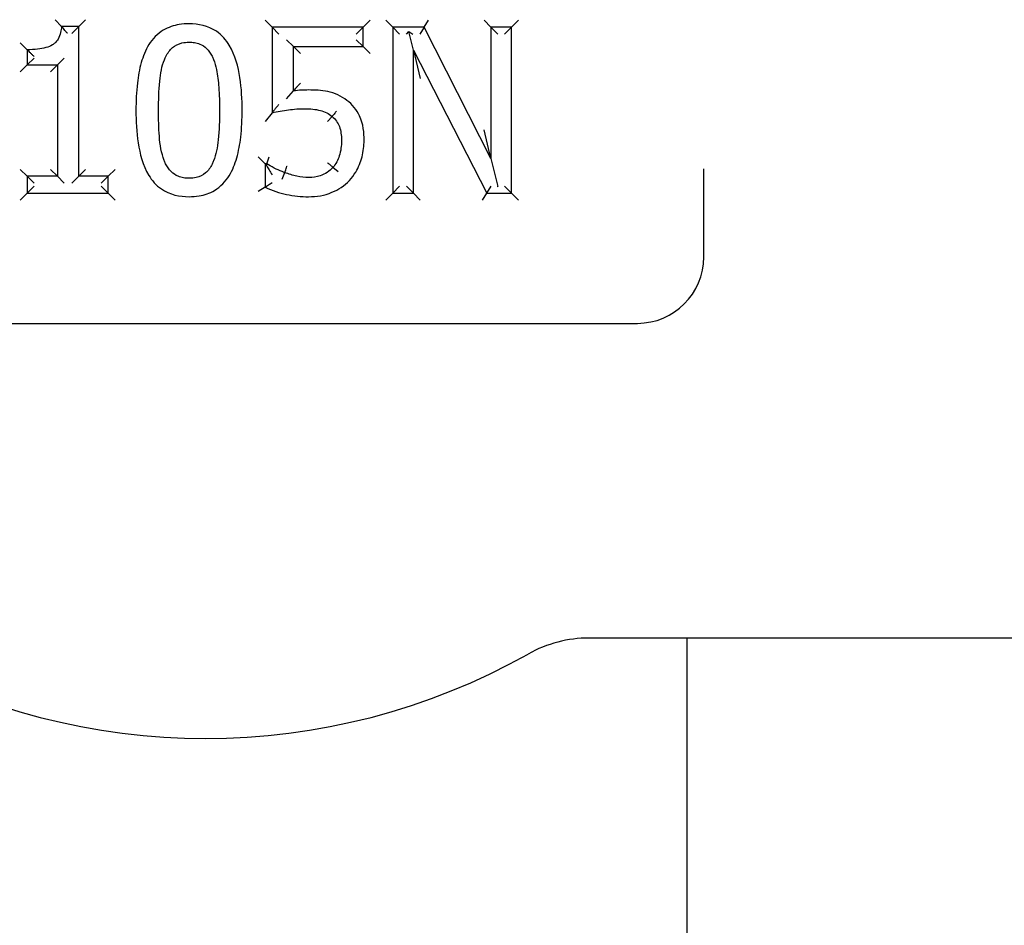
# Model space of a CAD drawing. Header units: inches. Extents: x 36 to 1719, y -84 to 1122.
# Tile 420 of 558: x 1460.78 to 1462.26, y 376.58 to 377.94. Entities that reach past the tile are written whole.
import ezdxf

# ---------------------------------------------------------------- set-up
doc = ezdxf.new("R2010")
doc.units = ezdxf.units.IN
doc.header["$LTSCALE"] = 48
doc.header["$MEASUREMENT"] = 0
doc.layers.add('Visible (ANSI)', color=7, linetype='Continuous', lineweight=30)

msp = doc.modelspace()

# ---------------------------------------------------------------- linework, layer by layer
at = {"layer": 'Visible (ANSI)'}
for p, q in [((1460.84486, 377.93311), (1460.83524, 377.94353)), ((1460.87079, 377.93311), (1460.88121, 377.94353)), ((1461.16172, 377.9323), (1461.1513, 377.94272)), ((1461.29887, 377.9323), (1461.30929, 377.94272)), ((1461.34344, 377.9323), (1461.33302, 377.94272)), ((1461.39065, 377.9323), (1461.39703, 377.94272)), ((1461.49133, 377.9323), (1461.48092, 377.94272)), ((1461.52233, 377.9323), (1461.53275, 377.94272)), ((1460.87079, 377.93311), (1460.84486, 377.93311)), ((1460.87079, 377.93311), (1460.86037, 377.92269)), ((1460.87079, 377.70783), (1460.87079, 377.93311)), ((1461.16172, 377.9323), (1461.16172, 377.80345)), ((1461.29887, 377.9323), (1461.16172, 377.9323)), ((1461.16172, 377.9323), (1461.17213, 377.92188)), ((1461.29887, 377.9323), (1461.28845, 377.92188)), ((1461.29887, 377.90292), (1461.29887, 377.9323)), ((1461.39065, 377.9323), (1461.34344, 377.9323)), ((1461.34344, 377.9323), (1461.34344, 377.6823)), ((1461.34344, 377.9323), (1461.35386, 377.92188)), ((1461.36402, 377.92188), (1461.36774, 377.9256)), ((1461.36774, 377.9256), (1461.37382, 377.92188)), ((1461.37444, 377.89786), (1461.36774, 377.9256)), ((1461.39065, 377.9323), (1461.38426, 377.92188)), ((1461.49133, 377.73437), (1461.39065, 377.9323)), ((1461.49133, 377.9323), (1461.49133, 377.73437)), ((1461.52233, 377.9323), (1461.49133, 377.9323)), ((1461.49133, 377.9323), (1461.50175, 377.92188)), ((1461.52233, 377.9323), (1461.51191, 377.92188)), ((1461.52233, 377.6823), (1461.52233, 377.9323)), ((1460.7932, 377.89826), (1460.78278, 377.90868)), ((1461.19393, 377.90292), (1461.18351, 377.91334)), ((1461.29887, 377.90292), (1461.28845, 377.91334)), ((1460.7932, 377.89826), (1460.7932, 377.87537)), ((1461.19393, 377.90292), (1461.29887, 377.90292)), ((1461.19393, 377.83627), (1461.19393, 377.90292)), ((1461.19393, 377.90292), (1461.20434, 377.89251)), ((1461.29887, 377.90292), (1461.30929, 377.89251)), ((1461.37444, 377.6823), (1461.37444, 377.89786)), ((1461.37444, 377.89786), (1461.48505, 377.6823)), ((1461.37444, 377.89786), (1461.38485, 377.85474)), ((1460.7932, 377.87537), (1460.78278, 377.86496)), ((1460.7932, 377.87537), (1460.80361, 377.88579)), ((1460.7932, 377.87537), (1460.83858, 377.87537)), ((1460.83858, 377.87537), (1460.82816, 377.86496)), ((1460.83858, 377.87537), (1460.849, 377.88579)), ((1460.83858, 377.87537), (1460.83858, 377.70783)), ((1461.18351, 377.82437), (1461.19393, 377.83627)), ((1461.16172, 377.80345), (1461.1513, 377.7905)), ((1461.25207, 377.79798), (1461.24531, 377.79006)), ((1461.49133, 377.73437), (1461.48092, 377.77782)), ((1461.15138, 377.72667), (1461.14097, 377.73709)), ((1461.15381, 377.72667), (1461.15138, 377.72667)), ((1461.15138, 377.72667), (1461.15138, 377.69121)), ((1461.15138, 377.72667), (1461.15322, 377.72483)), ((1461.15381, 377.72667), (1461.15724, 377.73709)), ((1461.49133, 377.73437), (1461.5014, 377.69237)), ((1460.7932, 377.70783), (1460.78278, 377.71824)), ((1460.83858, 377.70783), (1460.82816, 377.71824)), ((1460.87079, 377.70783), (1460.88121, 377.71824)), ((1460.91516, 377.70783), (1460.92558, 377.71824)), ((1461.17724, 377.70349), (1461.18076, 377.7133)), ((1461.26141, 377.71443), (1461.25349, 377.7212)), ((1461.81162, 377.58639), (1461.81162, 377.71891)), ((1460.83858, 377.70783), (1460.7932, 377.70783)), ((1460.7932, 377.70783), (1460.7932, 377.6823)), ((1460.7932, 377.70783), (1460.80361, 377.69741)), ((1460.83858, 377.70783), (1460.849, 377.69741)), ((1460.87079, 377.70783), (1460.86037, 377.69741)), ((1460.91516, 377.70783), (1460.87079, 377.70783)), ((1460.91516, 377.70783), (1460.90474, 377.69741)), ((1460.91516, 377.6823), (1460.91516, 377.70783)), ((1460.78278, 377.67188), (1460.7932, 377.6823)), ((1460.7932, 377.6823), (1460.80361, 377.69272)), ((1460.7932, 377.6823), (1460.91516, 377.6823)), ((1460.91516, 377.6823), (1460.90474, 377.69272)), ((1460.91516, 377.6823), (1460.92558, 377.67188)), ((1461.15138, 377.69121), (1461.14097, 377.68473)), ((1461.34344, 377.6823), (1461.33302, 377.67188)), ((1461.34344, 377.6823), (1461.35386, 377.69272)), ((1461.34344, 377.6823), (1461.37444, 377.6823)), ((1461.37444, 377.6823), (1461.36402, 377.69272)), ((1461.37444, 377.6823), (1461.38485, 377.67188)), ((1461.47869, 377.67188), (1461.48505, 377.6823)), ((1461.48505, 377.6823), (1461.49142, 377.69272)), ((1461.48505, 377.6823), (1461.52233, 377.6823)), ((1461.50083, 377.69272), (1461.5014, 377.69237)), ((1461.5014, 377.69237), (1461.50175, 377.69272)), ((1461.52233, 377.6823), (1461.51191, 377.69272)), ((1461.52233, 377.6823), (1461.53275, 377.67188)), ((1460.41162, 377.48639), (1461.71162, 377.48639)), ((1463.15537, 377.01264), (1461.63928, 377.01264)), ((1461.78662, 255.30789), (1461.78662, 377.01264))]:
    msp.add_line(p, q, dxfattribs=at)
for centre, radius, start, end in [((1461.71162, 377.58639), 0.1, 270, 0), ((1461.63928, 376.82514), 0.1875, 90, 119.34483), ((1461.06162, 377.85264), 0.99125, 240.65517, 299.34483)]:
    msp.add_arc(centre, radius, start, end, dxfattribs=at)
for points, knots in [([(1461.03692, 377.93737), (1461.03199, 377.93737), (1461.02692, 377.93703), (1461.0137, 377.93484), (1461.00552, 377.93218), (1460.98907, 377.92234), (1460.98174, 377.91455), (1460.97644, 377.90606), (1460.97097, 377.89731), (1460.96754, 377.88816), (1460.96205, 377.86876), (1460.96029, 377.85853), (1460.95746, 377.83455), (1460.95689, 377.82076), (1460.95689, 377.8071)], [-0.39762782, -0.39762782, -0.39762782, -0.39762782, -0.36373585, -0.36373585, -0.30950871, -0.30950871, -0.24393732, -0.24393732, -0.24393732, -0.1766061, -0.1766061, -0.10179305, -0.10179305, 0, 0, 0, 0]), ([(1461.11674, 377.8073), (1461.11674, 377.82345), (1461.11591, 377.83997), (1461.11072, 377.87276), (1461.10665, 377.88944), (1461.09739, 377.90495), (1461.09261, 377.91296), (1461.08611, 377.92049), (1461.06551, 377.93447), (1461.05058, 377.93737), (1461.03692, 377.93737)], [-0.3955508, -0.3955508, -0.3955508, -0.3955508, -0.2754195, -0.2754195, -0.15529321, -0.15529321, -0.15529321, -0.09373364, -0.09373364, 0, 0, 0, 0]), ([(1460.84486, 377.93311), (1460.84462, 377.93011), (1460.84419, 377.92719), (1460.84267, 377.92071), (1460.84138, 377.91727), (1460.8383, 377.91203), (1460.83671, 377.91005), (1460.83369, 377.9073), (1460.83243, 377.90636), (1460.83108, 377.90556), (1460.82829, 377.90388), (1460.825, 377.90253), (1460.81751, 377.90035), (1460.81323, 377.89958), (1460.80374, 377.89849), (1460.79848, 377.89826), (1460.7932, 377.89826)], [-0.21914518, -0.21914518, -0.21914518, -0.21914518, -0.19291175, -0.19291175, -0.15742494, -0.15742494, -0.13012741, -0.13012741, -0.11306644, -0.11306644, -0.11306644, -0.07974952, -0.07974952, -0.04257171, -0.04257171, 0, 0, 0, 0]), ([(1460.85383, 377.92269), (1460.85381, 377.92272), (1460.85379, 377.92274), (1460.85293, 377.92382), (1460.85208, 377.92486), (1460.85043, 377.92683), (1460.84962, 377.92778), (1460.84798, 377.92966), (1460.84716, 377.93058), (1460.84597, 377.9319), (1460.84554, 377.93237), (1460.845, 377.93296), (1460.84486, 377.93311), (1460.84486, 377.93311)], [-0.000246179, -0.000246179, -0.000246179, -0.000246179, 0, 0, 0.010218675, 0.010218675, 0.020229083, 0.020229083, 0.031714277, 0.031714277, 0.040524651, 0.040524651, 0.048289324, 0.048289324, 0.048289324, 0.048289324]), ([(1460.99964, 377.88327), (1461.00034, 377.88502), (1461.0011, 377.88672), (1461.00457, 377.89352), (1461.00791, 377.89803), (1461.01604, 377.90495), (1461.02076, 377.90724), (1461.02957, 377.90925), (1461.03321, 377.90961), (1461.03692, 377.90961)], [-0.15519829, -0.15519829, -0.15519829, -0.15519829, -0.13862551, -0.13862551, -0.08628485, -0.08628485, -0.03318648, -0.03318648, 0, 0, 0, 0]), ([(1461.03692, 377.90961), (1461.03974, 377.90961), (1461.04253, 377.90941), (1461.04794, 377.9085), (1461.05055, 377.90778), (1461.05678, 377.90526), (1461.06017, 377.90299), (1461.06643, 377.89688), (1461.06918, 377.89296), (1461.07219, 377.88698), (1461.07292, 377.88535), (1461.07359, 377.88368)], [-0.15345791, -0.15345791, -0.15345791, -0.15345791, -0.12815919, -0.12815919, -0.10190337, -0.10190337, -0.06065975, -0.06065975, -0.01592257, -0.01592257, 0, 0, 0, 0]), ([(1460.80361, 377.88816), (1460.80359, 377.88818), (1460.80356, 377.88821), (1460.80245, 377.88926), (1460.80135, 377.8903), (1460.79929, 377.89228), (1460.7983, 377.89324), (1460.79644, 377.89505), (1460.79557, 377.89591), (1460.79432, 377.89714), (1460.79388, 377.89758), (1460.79333, 377.89813), (1460.7932, 377.89826), (1460.7932, 377.89826)], [-0.049771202, -0.049771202, -0.049771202, -0.049771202, -0.049510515, -0.049510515, -0.038176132, -0.038176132, -0.027254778, -0.027254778, -0.015917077, -0.015917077, -0.007424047, -0.007424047, 0, 0, 0, 0]), ([(1460.99093, 377.8071), (1460.99093, 377.82186), (1460.9914, 377.83659), (1460.99275, 377.85106), (1460.99381, 377.86238), (1460.99581, 377.87361), (1460.99964, 377.88327)], [-0.20539702, -0.20539702, -0.20539702, -0.20539702, -0.0911634, -0.0911634, -0.0911634, 0, 0, 0, 0]), ([(1461.07359, 377.88368), (1461.07549, 377.87888), (1461.07696, 377.87373), (1461.07995, 377.85985), (1461.08092, 377.85089), (1461.08241, 377.8304), (1461.0827, 377.81886), (1461.0827, 377.8073)], [-0.20607527, -0.20607527, -0.20607527, -0.20607527, -0.16123509, -0.16123509, -0.08949082, -0.08949082, 0, 0, 0, 0]), ([(1461.19393, 377.83627), (1461.19393, 377.83627), (1461.19405, 377.83641), (1461.19453, 377.83695), (1461.19492, 377.8374), (1461.19604, 377.83867), (1461.19685, 377.83958), (1461.19868, 377.84161), (1461.19972, 377.84276), (1461.20192, 377.84515), (1461.20309, 377.84641), (1461.20429, 377.84768), (1461.20432, 377.84771), (1461.20434, 377.84773)], [0, 0, 0, 0, 0.006931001, 0.006931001, 0.015008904, 0.015008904, 0.026274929, 0.026274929, 0.038566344, 0.038566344, 0.051474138, 0.051474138, 0.051751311, 0.051751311, 0.051751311, 0.051751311]), ([(1461.21662, 377.83769), (1461.21297, 377.83769), (1461.20941, 377.83757), (1461.20588, 377.83739), (1461.20187, 377.83718), (1461.19788, 377.8368), (1461.19393, 377.83627)], [-0.054269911, -0.054269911, -0.054269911, -0.054269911, -0.028353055, -0.028353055, -0.028353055, 0, 0, 0, 0]), ([(1461.27456, 377.82209), (1461.26637, 377.82837), (1461.25564, 377.83334), (1461.23574, 377.83724), (1461.22608, 377.83769), (1461.21662, 377.83769)], [-0.1378587, -0.1378587, -0.1378587, -0.1378587, -0.06892935, -0.06892935, 0, 0, 0, 0]), ([(1461.17213, 377.81606), (1461.17211, 377.81603), (1461.17208, 377.816), (1461.17083, 377.81452), (1461.1696, 377.81304), (1461.1673, 377.81029), (1461.16621, 377.80897), (1461.16442, 377.80678), (1461.16365, 377.80585), (1461.16262, 377.80457), (1461.16226, 377.80413), (1461.16182, 377.80359), (1461.16172, 377.80345), (1461.16172, 377.80345)], [-0.000292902, -0.000292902, -0.000292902, -0.000292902, 0, 0, 0.01451739, 0.01451739, 0.02814407, 0.02814407, 0.039380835, 0.039380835, 0.047240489, 0.047240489, 0.053920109, 0.053920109, 0.053920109, 0.053920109]), ([(1461.30029, 377.76172), (1461.30029, 377.77351), (1461.29952, 377.78603), (1461.2936, 377.79859), (1461.28933, 377.80766), (1461.2826, 377.81603), (1461.27456, 377.82209)], [-0.14837737, -0.14837737, -0.14837737, -0.14837737, -0.06455875, -0.06455875, -0.06455875, 0, 0, 0, 0]), ([(1460.95689, 377.8071), (1460.95689, 377.79091), (1460.95771, 377.77436), (1460.96285, 377.74147), (1460.96685, 377.72473), (1460.97624, 377.70914), (1460.98092, 377.70138), (1460.98724, 377.6941), (1461.00776, 377.67998), (1461.02299, 377.67703), (1461.03692, 377.67703)], [-0.39636224, -0.39636224, -0.39636224, -0.39636224, -0.27588328, -0.27588328, -0.15540931, -0.15540931, -0.15540931, -0.09572801, -0.09572801, 0, 0, 0, 0]), ([(1460.99944, 377.73173), (1460.99517, 377.7429), (1460.99312, 377.75507), (1460.99119, 377.78078), (1460.99093, 377.79394), (1460.99093, 377.8071)], [-0.2030371, -0.2030371, -0.2030371, -0.2030371, -0.10151855, -0.10151855, 0, 0, 0, 0]), ([(1461.03692, 377.67703), (1461.0418, 377.67703), (1461.04682, 377.67737), (1461.05991, 377.67954), (1461.06799, 377.68219), (1461.08448, 377.69204), (1461.09186, 377.69995), (1461.09719, 377.70854), (1461.10258, 377.71722), (1461.10601, 377.7263), (1461.11156, 377.74578), (1461.11336, 377.75616), (1461.11618, 377.78014), (1461.11674, 377.79378), (1461.11674, 377.8073)], [-0.3969343, -0.3969343, -0.3969343, -0.3969343, -0.36344063, -0.36344063, -0.30985076, -0.30985076, -0.24348635, -0.24348635, -0.24348635, -0.17661505, -0.17661505, -0.10067261, -0.10067261, 0, 0, 0, 0]), ([(1461.0827, 377.8073), (1461.0827, 377.79223), (1461.08224, 377.77718), (1461.08068, 377.76253), (1461.0795, 377.7515), (1461.0775, 377.74055), (1461.07379, 377.73113)], [-0.20539024, -0.20539024, -0.20539024, -0.20539024, -0.08874744, -0.08874744, -0.08874744, 0, 0, 0, 0]), ([(1461.16172, 377.80345), (1461.16971, 377.80521), (1461.17844, 377.80669), (1461.19472, 377.80896), (1461.20294, 377.80953), (1461.21115, 377.80953)], [-0.13237563, -0.13237563, -0.13237563, -0.13237563, -0.06618782, -0.06618782, 0, 0, 0, 0]), ([(1461.21115, 377.80953), (1461.21914, 377.80953), (1461.22705, 377.80874), (1461.23445, 377.8069), (1461.24117, 377.80521), (1461.24728, 377.80223), (1461.25207, 377.79798)], [-0.12904291, -0.12904291, -0.12904291, -0.12904291, -0.06302328, -0.06302328, -0.06302328, 0, 0, 0, 0]), ([(1461.25884, 377.8059), (1461.25882, 377.80588), (1461.2588, 377.80586), (1461.25789, 377.8048), (1461.25701, 377.80376), (1461.25538, 377.80185), (1461.25464, 377.80099), (1461.2534, 377.79954), (1461.25291, 377.79897), (1461.25224, 377.79818), (1461.25207, 377.79798), (1461.25207, 377.79798)], [-0.000192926, -0.000192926, -0.000192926, -0.000192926, 0, 0, 0.010495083, 0.010495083, 0.020832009, 0.020832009, 0.031167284, 0.031167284, 0.041501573, 0.041501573, 0.041501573, 0.041501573]), ([(1461.25207, 377.79798), (1461.25702, 377.79391), (1461.26089, 377.7884), (1461.26537, 377.77661), (1461.26625, 377.76932), (1461.26625, 377.76192)], [-0.12473905, -0.12473905, -0.12473905, -0.12473905, -0.06236953, -0.06236953, 0, 0, 0, 0]), ([(1461.26625, 377.76192), (1461.26625, 377.75376), (1461.26533, 377.74571), (1461.26301, 377.73862), (1461.26091, 377.73219), (1461.2577, 377.72622), (1461.25349, 377.7212)], [-0.12855681, -0.12855681, -0.12855681, -0.12855681, -0.06049468, -0.06049468, -0.06049468, 0, 0, 0, 0]), ([(1461.27821, 377.70155), (1461.28179, 377.70541), (1461.285, 377.70968), (1461.2921, 377.72144), (1461.29525, 377.72916), (1461.29939, 377.7453), (1461.30029, 377.75364), (1461.30029, 377.76172)], [-0.14603679, -0.14603679, -0.14603679, -0.14603679, -0.11135425, -0.11135425, -0.05586219, -0.05586219, 0, 0, 0, 0]), ([(1461.03692, 377.70479), (1461.03404, 377.70479), (1461.0312, 377.70499), (1461.0256, 377.70593), (1461.02286, 377.70669), (1461.01641, 377.70935), (1461.01294, 377.71174), (1461.00656, 377.71813), (1461.00379, 377.72219), (1461.00081, 377.7283), (1461.00009, 377.72999), (1460.99944, 377.73173)], [-0.1574704, -0.1574704, -0.1574704, -0.1574704, -0.13181294, -0.13181294, -0.10432668, -0.10432668, -0.0618117, -0.0618117, -0.01648612, -0.01648612, 0, 0, 0, 0]), ([(1461.07379, 377.73113), (1461.07314, 377.72943), (1461.07242, 377.72777), (1461.06904, 377.72092), (1461.06568, 377.71632), (1461.05755, 377.70943), (1461.05285, 377.70715), (1461.04416, 377.70514), (1461.04057, 377.70479), (1461.03692, 377.70479)], [-0.15478626, -0.15478626, -0.15478626, -0.15478626, -0.13870733, -0.13870733, -0.08539549, -0.08539549, -0.03284442, -0.03284442, 0, 0, 0, 0]), ([(1461.15381, 377.72667), (1461.15381, 377.72667), (1461.15373, 377.72643), (1461.15349, 377.72567), (1461.15336, 377.72529), (1461.15322, 377.72483)], [0, 0, 0, 0, 0.009850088, 0.009850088, 0.016102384, 0.016102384, 0.016102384, 0.016102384]), ([(1461.18076, 377.7133), (1461.18012, 377.71353), (1461.17949, 377.71377), (1461.17823, 377.71426), (1461.1776, 377.71451), (1461.17697, 377.71475), (1461.17282, 377.71641), (1461.16876, 377.71821), (1461.16486, 377.72019), (1461.16079, 377.72225), (1461.15681, 377.72446), (1461.15381, 377.72667)], [-0.083929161, -0.083929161, -0.083929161, -0.083929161, -0.07847822, -0.07847822, -0.073027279, -0.073027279, -0.073027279, -0.036917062, -0.036917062, -0.036917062, 0, 0, 0, 0]), ([(1461.25349, 377.7212), (1461.25349, 377.7212), (1461.25329, 377.72137), (1461.25251, 377.72204), (1461.25193, 377.72253), (1461.25048, 377.72377), (1461.24962, 377.7245), (1461.24771, 377.72614), (1461.24668, 377.72702), (1461.24561, 377.72793), (1461.24559, 377.72795), (1461.24557, 377.72797)], [-0.041500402, -0.041500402, -0.041500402, -0.041500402, -0.031165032, -0.031165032, -0.020829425, -0.020829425, -0.010493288, -0.010493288, 0, 0, 0.000192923, 0.000192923, 0.000192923, 0.000192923]), ([(1461.15322, 377.72483), (1461.15345, 377.72439), (1461.15368, 377.72395), (1461.15484, 377.72177), (1461.15604, 377.71964), (1461.15879, 377.71497), (1461.16026, 377.71255), (1461.16175, 377.71015), (1461.16177, 377.71011), (1461.1618, 377.71007)], [0.00682008, 0.00682008, 0.00682008, 0.00682008, 0.011641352, 0.011641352, 0.032741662, 0.032741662, 0.053679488, 0.053679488, 0.054038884, 0.054038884, 0.054038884, 0.054038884]), ([(1461.18076, 377.7133), (1461.18076, 377.7133), (1461.18085, 377.71355), (1461.1812, 377.71452), (1461.18145, 377.71523), (1461.1821, 377.71702), (1461.18248, 377.71809), (1461.18333, 377.72045), (1461.18379, 377.72173), (1461.18427, 377.72305), (1461.18427, 377.72308), (1461.18428, 377.7231)], [0, 0, 0, 0, 0.010335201, 0.010335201, 0.020670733, 0.020670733, 0.031006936, 0.031006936, 0.041500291, 0.041500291, 0.041693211, 0.041693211, 0.041693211, 0.041693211]), ([(1461.21743, 377.706), (1461.21102, 377.706), (1461.20471, 377.70656), (1461.19889, 377.70793), (1461.19288, 377.70934), (1461.18681, 377.7112), (1461.18076, 377.7133)], [-0.10419022, -0.10419022, -0.10419022, -0.10419022, -0.05077022, -0.05077022, -0.05077022, 0, 0, 0, 0]), ([(1461.25349, 377.7212), (1461.24831, 377.71526), (1461.24186, 377.71108), (1461.2287, 377.70688), (1461.22306, 377.706), (1461.21743, 377.706)], [-0.12444112, -0.12444112, -0.12444112, -0.12444112, -0.05081973, -0.05081973, 0, 0, 0, 0]), ([(1461.1618, 377.69794), (1461.16177, 377.69793), (1461.16175, 377.69791), (1461.16084, 377.6973), (1461.15995, 377.69671), (1461.15824, 377.69559), (1461.15741, 377.69505), (1461.15552, 377.69383), (1461.1545, 377.69318), (1461.15293, 377.69218), (1461.15234, 377.69181), (1461.15158, 377.69134), (1461.15138, 377.69121), (1461.15138, 377.69121)], [-0.000231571, -0.000231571, -0.000231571, -0.000231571, 0, 0, 0.00809933, 0.00809933, 0.016011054, 0.016011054, 0.027158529, 0.027158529, 0.036723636, 0.036723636, 0.045624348, 0.045624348, 0.045624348, 0.045624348]), ([(1461.21682, 377.67703), (1461.22842, 377.67703), (1461.24072, 377.6789), (1461.25197, 377.68362), (1461.26153, 377.68763), (1461.27083, 377.69361), (1461.27821, 377.70155)], [-0.1503462, -0.1503462, -0.1503462, -0.1503462, -0.06994866, -0.06994866, -0.06994866, 0, 0, 0, 0]), ([(1461.15138, 377.69121), (1461.16186, 377.68606), (1461.1726, 377.68289), (1461.19442, 377.67822), (1461.20567, 377.67703), (1461.21682, 377.67703)], [-0.15898427, -0.15898427, -0.15898427, -0.15898427, -0.07949214, -0.07949214, 0, 0, 0, 0])]:
    msp.add_open_spline(points, degree=3, knots=knots, dxfattribs=at)

doc.saveas('drawing.dxf')
